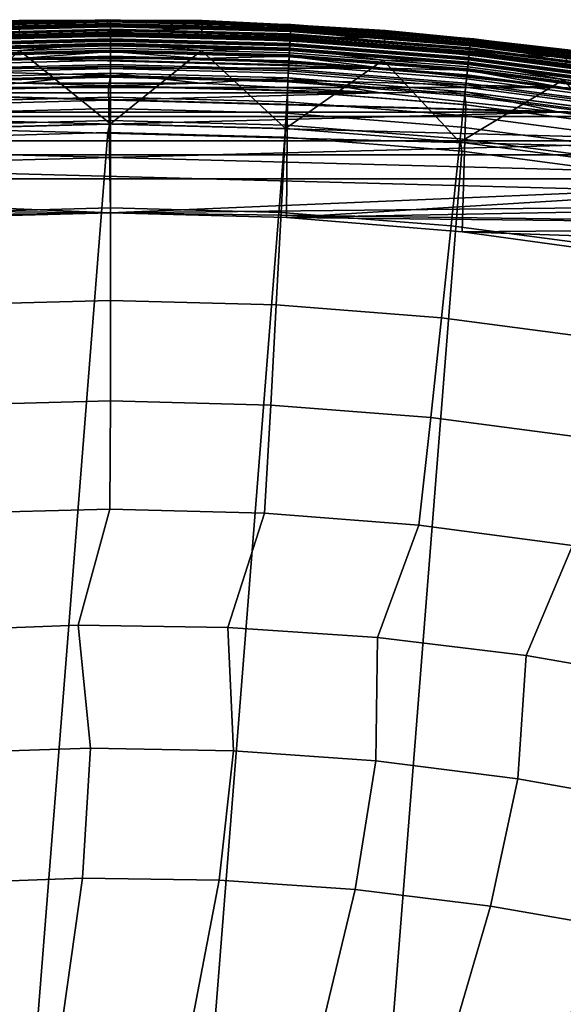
# Model space of a CAD drawing. Header units: metres. Extents: x -167 to 28, y -50 to 27.
# Tile 311 of 331: x -0.72 to 3.61, y 19.65 to 27.5. Entities that reach past the tile are written whole.
import ezdxf

# ---------------------------------------------------------------- set-up
doc = ezdxf.new("R2010")
doc.units = ezdxf.units.M
doc.layers.add('solid_12_065_011_XXX', color=7, linetype='CONTINUOUS')

msp = doc.modelspace()

# ---------------------------------------------------------------- linework, layer by layer
at = {"layer": 'solid_12_065_011_XXX'}
for points in [[(-0.024201, 27.497803, 24), (-1.482428, 27.357311, 0.996509), (-2.936342, 27.239639, 0.996509), (-1.488078, 27.457521, 24)], [(-0.024129, 27.467804, 24), (-0.024201, 27.497803, 24), (-1.488078, 27.457521, 24), (-1.486505, 27.427563, 24)], [(-1.482428, 27.357311, 0.996509), (-0.024201, 27.497803, 24), (1.439125, 27.460133, 24), (-0.024313, 27.397436, 0.996509)], [(0, 27.495001, 110.570518), (-0.732064, 27.490253, 110.5), (-1.438977, 27.457321, 110.570518)], [(0, 27.495001, 110.570518), (-1.438977, 27.457321, 110.570518), (-1.438187, 27.442247, 110.64032), (0, 27.479908, 110.64032)], [(-1.438972, 27.45723, 25.428843), (-0.732064, 27.490253, 25.5), (0, 27.494911, 25.428843)], [(-1.438972, 27.45723, 25.428843), (0, 27.494911, 25.428843), (0, 27.479727, 25.359066), (-1.438178, 27.442066, 25.359066)], [(0, 27.494036, 111.755402), (-1.438927, 27.456356, 111.755402), (-0.731995, 27.487614, 111.80262)], [(0, 27.483313, 111.709244), (-1.438365, 27.445648, 111.709244), (-1.438927, 27.456356, 111.755402), (0, 27.494036, 111.755402)], [(0, 27.465456, 111.665352), (-1.437431, 27.427816, 111.665352), (-1.438365, 27.445648, 111.709244), (0, 27.483313, 111.709244)], [(0, 27.495001, 110.570518), (0.732064, 27.490253, 110.5), (-0.732064, 27.490253, 110.5)], [(0, 27.494911, 25.428843), (-0.732064, 27.490253, 25.5), (0.732064, 27.490253, 25.5)], [(0.732064, 27.490253, 25.5), (-0.732064, 27.490253, 25.5), (-0.732064, 27.490253, 110.5), (0.732064, 27.490253, 110.5)], [(0, 27.494036, 111.755402), (-0.731995, 27.487614, 111.80262), (0.731995, 27.487614, 111.80262)], [(0.731995, 27.487614, 111.80262), (-0.731995, 27.487614, 111.80262), (-0.728729, 27.36495, 125.863533), (0.728729, 27.36495, 125.863533)], [(-0.024129, 27.467804, 24), (1.437554, 27.430174, 24), (1.439125, 27.460133, 24), (-0.024201, 27.497803, 24)], [(1.438977, 27.457321, 110.570518), (0.732064, 27.490253, 110.5), (0, 27.495001, 110.570518)], [(1.438977, 27.457321, 110.570518), (0, 27.495001, 110.570518), (0, 27.479908, 110.64032), (1.438187, 27.442247, 110.64032)], [(0, 27.494911, 25.428843), (0.732064, 27.490253, 25.5), (1.438972, 27.45723, 25.428843)], [(0, 27.494911, 25.428843), (1.438972, 27.45723, 25.428843), (1.438178, 27.442066, 25.359066), (0, 27.479727, 25.359066)], [(1.438927, 27.456356, 111.755402), (0, 27.494036, 111.755402), (0.731995, 27.487614, 111.80262)], [(1.438365, 27.445648, 111.709244), (0, 27.483313, 111.709244), (0, 27.494036, 111.755402), (1.438927, 27.456356, 111.755402)], [(1.437431, 27.427816, 111.665352), (0, 27.465456, 111.665352), (0, 27.483313, 111.709244), (1.438365, 27.445648, 111.709244)], [(2.193909, 27.409698, 111.80262), (0.731995, 27.487614, 111.80262), (0.728729, 27.36495, 125.863533), (2.184119, 27.28738, 125.863533)], [(1.438927, 27.456356, 111.755402), (0.731995, 27.487614, 111.80262), (2.193909, 27.409698, 111.80262)], [(2.194118, 27.412331, 25.5), (0.732064, 27.490253, 25.5), (0.732064, 27.490253, 110.5), (2.194118, 27.412331, 110.5)], [(1.438977, 27.457321, 110.570518), (2.194118, 27.412331, 110.5), (0.732064, 27.490253, 110.5)], [(1.438972, 27.45723, 25.428843), (0.732064, 27.490253, 25.5), (2.194118, 27.412331, 25.5)], [(-1.486505, 27.427563, 24), (-1.437293, 27.425182, 24.07052), (0, 27.46282, 24.07052), (-0.024129, 27.467804, 24)], [(0, 27.479908, 110.64032), (-1.438187, 27.442247, 110.64032), (-1.436885, 27.417397, 110.707253), (0, 27.455023, 110.707253)], [(-1.438178, 27.442066, 25.359066), (0, 27.479727, 25.359066), (0, 27.454756, 25.292162), (-1.436871, 27.417131, 25.292162)], [(0, 27.440912, 111.624825), (-1.436146, 27.403305, 111.624825), (-1.437431, 27.427816, 111.665352), (0, 27.465456, 111.665352)], [(0, 27.46282, 24.07052), (-1.437293, 27.425182, 24.07052), (-1.436503, 27.410109, 24.140318), (0, 27.447725, 24.140318)], [(0, 27.455023, 110.707253), (-1.436885, 27.417397, 110.707253), (-1.435097, 27.38328, 110.769958), (0, 27.420858, 110.769958)], [(-1.436871, 27.417131, 25.292162), (0, 27.454756, 25.292162), (0, 27.420511, 25.2295), (-1.435079, 27.382933, 25.2295)], [(0, 27.447725, 24.140318), (-1.436503, 27.410109, 24.140318), (-1.435201, 27.38526, 24.207253), (0, 27.422842, 24.207253)], [(0, 27.410294, 111.588661), (-1.434544, 27.372728, 111.588661), (-1.436146, 27.403305, 111.624825), (0, 27.440912, 111.624825)], [(0, 27.422842, 24.207253), (-1.435201, 27.38526, 24.207253), (-1.433413, 27.351141, 24.26996), (0, 27.388676, 24.26996)], [(0, 27.420858, 110.769958), (-1.435097, 27.38328, 110.769958), (-1.43286, 27.340588, 110.827164), (0, 27.378109, 110.827164)], [(-1.435079, 27.382933, 25.2295), (0, 27.420511, 25.2295), (0, 27.377687, 25.172354), (-1.432837, 27.340168, 25.172354)], [(0, 27.374361, 111.55777), (-1.432663, 27.336845, 111.55777), (-1.434544, 27.372728, 111.588661), (0, 27.410294, 111.588661)], [(-0.024313, 27.397436, 0.996509), (1.439125, 27.460133, 24), (2.898371, 27.344637, 24), (1.433872, 27.3599, 0.996509)], [(1.437554, 27.430174, 24), (-0.024129, 27.467804, 24), (0, 27.46282, 24.07052), (1.437293, 27.425182, 24.07052)], [(1.438187, 27.442247, 110.64032), (0, 27.479908, 110.64032), (0, 27.455023, 110.707253), (1.436885, 27.417397, 110.707253)], [(0, 27.479727, 25.359066), (1.438178, 27.442066, 25.359066), (1.436871, 27.417131, 25.292162), (0, 27.454756, 25.292162)], [(1.436146, 27.403305, 111.624825), (0, 27.440912, 111.624825), (0, 27.465456, 111.665352), (1.437431, 27.427816, 111.665352)], [(1.437293, 27.425182, 24.07052), (0, 27.46282, 24.07052), (0, 27.447725, 24.140318), (1.436503, 27.410109, 24.140318)], [(1.436885, 27.417397, 110.707253), (0, 27.455023, 110.707253), (0, 27.420858, 110.769958), (1.435097, 27.38328, 110.769958)], [(0, 27.454756, 25.292162), (1.436871, 27.417131, 25.292162), (1.435079, 27.382933, 25.2295), (0, 27.420511, 25.2295)], [(1.436503, 27.410109, 24.140318), (0, 27.447725, 24.140318), (0, 27.422842, 24.207253), (1.435201, 27.38526, 24.207253)], [(1.434544, 27.372728, 111.588661), (0, 27.410294, 111.588661), (0, 27.440912, 111.624825), (1.436146, 27.403305, 111.624825)], [(1.435201, 27.38526, 24.207253), (0, 27.422842, 24.207253), (0, 27.388676, 24.26996), (1.433413, 27.351141, 24.26996)], [(1.435097, 27.38328, 110.769958), (0, 27.420858, 110.769958), (0, 27.378109, 110.827164), (1.43286, 27.340588, 110.827164)], [(0, 27.420511, 25.2295), (1.435079, 27.382933, 25.2295), (1.432837, 27.340168, 25.172354), (0, 27.377687, 25.172354)], [(1.432663, 27.336845, 111.55777), (0, 27.374361, 111.55777), (0, 27.410294, 111.588661), (1.434544, 27.372728, 111.588661)], [(1.436871, 27.417131, 25.292162), (2.869803, 27.304358, 25.292162), (2.866224, 27.270298, 25.2295), (1.435079, 27.382933, 25.2295)], [(2.869831, 27.304623, 110.707253), (1.436885, 27.417397, 110.707253), (1.435097, 27.38328, 110.769958), (2.86626, 27.270643, 110.769958)], [(2.869069, 27.297363, 24.140318), (1.436503, 27.410109, 24.140318), (1.435201, 27.38526, 24.207253), (2.866467, 27.272617, 24.207253)], [(2.868356, 27.290588, 111.624825), (1.436146, 27.403305, 111.624825), (1.437431, 27.427816, 111.665352), (2.870922, 27.314999, 111.665352)], [(2.870646, 27.312376, 24.07052), (1.437293, 27.425182, 24.07052), (1.436503, 27.410109, 24.140318), (2.869069, 27.297363, 24.140318)], [(1.438178, 27.442066, 25.359066), (2.872414, 27.329189, 25.359066), (2.869803, 27.304358, 25.292162), (1.436871, 27.417131, 25.292162)], [(2.872432, 27.329369, 110.64032), (1.438187, 27.442247, 110.64032), (1.436885, 27.417397, 110.707253), (2.869831, 27.304623, 110.707253)], [(2.895164, 27.31481, 24), (1.437554, 27.430174, 24), (1.437293, 27.425182, 24.07052), (2.870646, 27.312376, 24.07052)], [(2.870922, 27.314999, 111.665352), (1.437431, 27.427816, 111.665352), (1.438365, 27.445648, 111.709244), (2.872788, 27.332756, 111.709244)], [(1.437554, 27.430174, 24), (2.895164, 27.31481, 24), (2.898371, 27.344637, 24), (1.439125, 27.460133, 24)], [(1.438972, 27.45723, 25.428843), (2.874001, 27.34429, 25.428843), (2.872414, 27.329189, 25.359066), (1.438178, 27.442066, 25.359066)], [(2.87401, 27.344381, 110.570518), (1.438977, 27.457321, 110.570518), (1.438187, 27.442247, 110.64032), (2.872432, 27.329369, 110.64032)], [(2.872788, 27.332756, 111.709244), (1.438365, 27.445648, 111.709244), (1.438927, 27.456356, 111.755402), (2.873909, 27.343422, 111.755402)], [(2.873909, 27.343422, 111.755402), (1.438927, 27.456356, 111.755402), (2.193909, 27.409698, 111.80262)], [(1.438972, 27.45723, 25.428843), (2.194118, 27.412331, 25.5), (2.874001, 27.34429, 25.428843)], [(2.87401, 27.344381, 110.570518), (2.194118, 27.412331, 110.5), (1.438977, 27.457321, 110.570518)], [(3.649604, 27.254086, 111.80262), (2.193909, 27.409698, 111.80262), (2.184119, 27.28738, 125.863533), (3.633313, 27.132463, 125.863533)], [(2.873909, 27.343422, 111.755402), (2.193909, 27.409698, 111.80262), (3.649604, 27.254086, 111.80262)], [(3.649952, 27.256702, 25.5), (2.194118, 27.412331, 25.5), (2.194118, 27.412331, 110.5), (3.649952, 27.256702, 110.5)], [(2.87401, 27.344381, 110.570518), (3.649952, 27.256702, 110.5), (2.194118, 27.412331, 110.5)], [(2.874001, 27.34429, 25.428843), (2.194118, 27.412331, 25.5), (3.649952, 27.256702, 25.5)], [(0, 27.391357, 0.901425), (-1.433553, 27.353819, 0.901425), (-1.482428, 27.357311, 0.996509), (-0.024313, 27.397436, 0.996509)], [(-1.433553, 27.353819, 0.901425), (0, 27.391357, 0.901425), (0, 27.373728, 0.806616), (-1.43263, 27.336214, 0.806616)], [(0, 27.388676, 24.26996), (-1.433413, 27.351141, 24.26996), (-1.431175, 27.308451, 24.32716), (0, 27.345926, 24.32716)], [(0, 27.378109, 110.827164), (-1.43286, 27.340588, 110.827164), (-1.430218, 27.290195, 110.877686), (0, 27.327646, 110.877686)], [(-1.432837, 27.340168, 25.172354), (0, 27.377687, 25.172354), (0, 27.32716, 25.121891), (-1.430193, 27.289709, 25.121891)], [(0, 27.334015, 111.532928), (-1.430552, 27.296555, 111.532928), (-1.432663, 27.336845, 111.55777), (0, 27.374361, 111.55777)], [(-1.43263, 27.336214, 0.806616), (0, 27.373728, 0.806616), (0, 27.34482, 0.714617), (-1.431117, 27.307344, 0.714617)], [(0, 27.366543, 126.006737), (-0.728729, 27.36495, 125.863533), (-1.432254, 27.329039, 126.006737)], [(0, 27.366543, 126.006737), (-1.432254, 27.329039, 126.006737), (-1.431111, 27.307234, 126.148933), (0, 27.344709, 126.148933)], [(0, 27.345926, 24.32716), (-1.431175, 27.308451, 24.32716), (-1.428534, 27.258057, 24.377687), (0, 27.295464, 24.377687)], [(-1.431117, 27.307344, 0.714617), (0, 27.34482, 0.714617), (0, 27.305052, 0.626765), (-1.429036, 27.267632, 0.626765)], [(0, 27.344709, 126.148933), (-1.431111, 27.307234, 126.148933), (-1.429261, 27.271925, 126.288391), (0, 27.309353, 126.288391)], [(0, 27.290258, 111.51474), (-1.428262, 27.252857, 111.51474), (-1.430552, 27.296555, 111.532928), (0, 27.334015, 111.532928)], [(0, 27.327646, 110.877686), (-1.430218, 27.290195, 110.877686), (-1.427228, 27.233128, 110.920509), (0, 27.2705, 110.920509)], [(-1.430193, 27.289709, 25.121891), (0, 27.32716, 25.121891), (0, 27.26996, 25.079142), (-1.427199, 27.232588, 25.079142)], [(0, 27.366543, 126.006737), (0.728729, 27.36495, 125.863533), (-0.728729, 27.36495, 125.863533)], [(1.433546, 27.353687, 0.900373), (0, 27.391357, 0.901425), (-0.024313, 27.397436, 0.996509), (1.433872, 27.3599, 0.996509)], [(0, 27.391357, 0.901425), (1.433546, 27.353687, 0.900373), (1.432618, 27.335981, 0.805681), (0, 27.373728, 0.806616)], [(1.433413, 27.351141, 24.26996), (0, 27.388676, 24.26996), (0, 27.345926, 24.32716), (1.431175, 27.308451, 24.32716)], [(1.43286, 27.340588, 110.827164), (0, 27.378109, 110.827164), (0, 27.327646, 110.877686), (1.430218, 27.290195, 110.877686)], [(0, 27.377687, 25.172354), (1.432837, 27.340168, 25.172354), (1.430193, 27.289709, 25.121891), (0, 27.32716, 25.121891)], [(1.430552, 27.296555, 111.532928), (0, 27.334015, 111.532928), (0, 27.374361, 111.55777), (1.432663, 27.336845, 111.55777)], [(0, 27.373728, 0.806616), (1.432618, 27.335981, 0.805681), (1.431117, 27.307344, 0.714617), (0, 27.34482, 0.714617)], [(1.432254, 27.329039, 126.006737), (0.728729, 27.36495, 125.863533), (0, 27.366543, 126.006737)], [(1.432254, 27.329039, 126.006737), (0, 27.366543, 126.006737), (0, 27.344709, 126.148933), (1.431111, 27.307234, 126.148933)], [(1.431175, 27.308451, 24.32716), (0, 27.345926, 24.32716), (0, 27.295464, 24.377687), (1.428534, 27.258057, 24.377687)], [(0, 27.34482, 0.714617), (1.431117, 27.307344, 0.714617), (1.429036, 27.267632, 0.626765), (0, 27.305052, 0.626765)], [(1.431111, 27.307234, 126.148933), (0, 27.344709, 126.148933), (0, 27.309353, 126.288391), (1.429261, 27.271925, 126.288391)], [(1.428262, 27.252857, 111.51474), (0, 27.290258, 111.51474), (0, 27.334015, 111.532928), (1.430552, 27.296555, 111.532928)], [(1.430218, 27.290195, 110.877686), (0, 27.327646, 110.877686), (0, 27.2705, 110.920509), (1.427228, 27.233128, 110.920509)], [(0, 27.32716, 25.121891), (1.430193, 27.289709, 25.121891), (1.427199, 27.232588, 25.079142), (0, 27.26996, 25.079142)], [(1.432254, 27.329039, 126.006737), (2.184119, 27.28738, 125.863533), (0.728729, 27.36495, 125.863533)], [(1.432837, 27.340168, 25.172354), (2.861748, 27.227711, 25.172354), (2.856466, 27.17746, 25.121891), (1.430193, 27.289709, 25.121891)], [(2.861792, 27.228128, 110.827164), (1.43286, 27.340588, 110.827164), (1.430218, 27.290195, 110.877686), (2.856517, 27.177942, 110.877686)], [(2.857183, 27.184275, 111.532928), (1.430552, 27.296555, 111.532928), (1.432663, 27.336845, 111.55777), (2.8614, 27.224401, 111.55777)], [(2.860583, 27.216627, 126.006737), (1.432254, 27.329039, 126.006737), (1.431111, 27.307234, 126.148933), (2.8583, 27.194912, 126.148933)], [(2.858312, 27.195023, 0.714617), (1.431117, 27.307344, 0.714617), (1.432618, 27.335981, 0.805681), (2.861334, 27.223772, 0.806616)], [(2.862896, 27.238638, 24.26996), (1.433413, 27.351141, 24.26996), (1.431175, 27.308451, 24.32716), (2.858428, 27.196123, 24.32716)], [(2.860583, 27.216627, 126.006737), (2.184119, 27.28738, 125.863533), (1.432254, 27.329039, 126.006737)], [(2.861334, 27.223772, 0.806616), (1.432618, 27.335981, 0.805681), (1.433546, 27.353687, 0.900373), (2.863177, 27.241304, 0.901425)], [(2.8614, 27.224401, 111.55777), (1.432663, 27.336845, 111.55777), (1.434544, 27.372728, 111.588661), (2.865156, 27.260136, 111.588661)], [(1.435079, 27.382933, 25.2295), (2.866224, 27.270298, 25.2295), (2.861748, 27.227711, 25.172354), (1.432837, 27.340168, 25.172354)], [(2.86626, 27.270643, 110.769958), (1.435097, 27.38328, 110.769958), (1.43286, 27.340588, 110.827164), (2.861792, 27.228128, 110.827164)], [(2.866467, 27.272617, 24.207253), (1.435201, 27.38526, 24.207253), (1.433413, 27.351141, 24.26996), (2.862896, 27.238638, 24.26996)], [(2.863177, 27.241304, 0.901425), (1.433546, 27.353687, 0.900373), (1.433872, 27.3599, 0.996509), (2.887991, 27.244808, 0.996509)], [(4.350019, 27.15156, 24), (2.887991, 27.244808, 0.996509), (1.433872, 27.3599, 0.996509), (2.898371, 27.344637, 24)], [(2.865156, 27.260136, 111.588661), (1.434544, 27.372728, 111.588661), (1.436146, 27.403305, 111.624825), (2.868356, 27.290588, 111.624825)], [(2.872414, 27.329189, 25.359066), (4.298776, 27.141405, 25.359066), (4.29487, 27.116743, 25.292162), (2.869803, 27.304358, 25.292162)], [(4.298805, 27.141584, 110.64032), (2.872432, 27.329369, 110.64032), (2.869831, 27.304623, 110.707253), (4.294912, 27.117006, 110.707253)], [(4.296544, 27.127312, 111.665352), (2.870922, 27.314999, 111.665352), (2.872788, 27.332756, 111.709244), (4.299337, 27.144949, 111.709244)], [(2.874001, 27.34429, 25.428843), (4.301152, 27.156403, 25.428843), (4.298776, 27.141405, 25.359066), (2.872414, 27.329189, 25.359066)], [(4.301166, 27.156492, 110.570518), (2.87401, 27.344381, 110.570518), (2.872432, 27.329369, 110.64032), (4.298805, 27.141584, 110.64032)], [(4.299337, 27.144949, 111.709244), (2.872788, 27.332756, 111.709244), (2.873909, 27.343422, 111.755402), (4.301015, 27.155539, 111.755402)], [(4.301015, 27.155539, 111.755402), (2.873909, 27.343422, 111.755402), (3.649604, 27.254086, 111.80262)], [(2.874001, 27.34429, 25.428843), (3.649952, 27.256702, 25.5), (4.301152, 27.156403, 25.428843)], [(4.301166, 27.156492, 110.570518), (3.649952, 27.256702, 110.5), (2.87401, 27.344381, 110.570518)], [(2.895164, 27.31481, 24), (4.345323, 27.121929, 24), (4.350019, 27.15156, 24), (2.898371, 27.344637, 24)], [(0, 27.309353, 126.288391), (-1.429261, 27.271925, 126.288391), (-0.725699, 27.251192, 126.423683)], [(-1.429036, 27.267632, 0.626765), (0, 27.305052, 0.626765), (0, 27.255003, 0.544336), (-1.426417, 27.217651, 0.544336)], [(0, 27.295464, 24.377687), (-1.428534, 27.258057, 24.377687), (-1.425543, 27.200991, 24.420511), (0, 27.238319, 24.420511)], [(0, 27.244184, 111.503677), (-1.425851, 27.206848, 111.503677), (-1.428262, 27.252857, 111.51474), (0, 27.290258, 111.51474)], [(0, 27.2705, 110.920509), (-1.427228, 27.233128, 110.920509), (-1.423948, 27.170549, 110.954758), (0, 27.207838, 110.954758)], [(-1.427199, 27.232588, 25.079142), (0, 27.26996, 25.079142), (0, 27.207253, 25.044977), (-1.423918, 27.169966, 25.044977)], [(-1.426417, 27.217651, 0.544336), (0, 27.255003, 0.544336), (0, 27.195398, 0.468529), (-1.423297, 27.158129, 0.468529)], [(-1.395631, 26.630232, 127.764793), (0, 26.666777, 127.764793), (-0.725699, 27.251192, 126.423683)], [(0, 27.309353, 126.288391), (-0.725699, 27.251192, 126.423683), (0, 26.666777, 127.764793), (0.725699, 27.251192, 126.423683)], [(1.429261, 27.271925, 126.288391), (0, 27.309353, 126.288391), (0.725699, 27.251192, 126.423683)], [(0, 27.305052, 0.626765), (1.429036, 27.267632, 0.626765), (1.426417, 27.217651, 0.544336), (0, 27.255003, 0.544336)], [(1.428534, 27.258057, 24.377687), (0, 27.295464, 24.377687), (0, 27.238319, 24.420511), (1.425543, 27.200991, 24.420511)], [(1.425851, 27.206848, 111.503677), (0, 27.244184, 111.503677), (0, 27.290258, 111.51474), (1.428262, 27.252857, 111.51474)], [(1.427228, 27.233128, 110.920509), (0, 27.2705, 110.920509), (0, 27.207838, 110.954758), (1.423948, 27.170549, 110.954758)], [(0, 27.26996, 25.079142), (1.427199, 27.232588, 25.079142), (1.423918, 27.169966, 25.044977), (0, 27.207253, 25.044977)], [(0, 27.255003, 0.544336), (1.426417, 27.217651, 0.544336), (1.423297, 27.158129, 0.468529), (0, 27.195398, 0.468529)], [(0, 26.666777, 127.764793), (1.395631, 26.630232, 127.764793), (0.725699, 27.251192, 126.423683)], [(1.429261, 27.271925, 126.288391), (0.725699, 27.251192, 126.423683), (1.395631, 26.630232, 127.764793), (2.17504, 27.173946, 126.423683)], [(2.853153, 27.145937, 24.377687), (1.428534, 27.258057, 24.377687), (1.425543, 27.200991, 24.420511), (2.84718, 27.089104, 24.420511)], [(2.847793, 27.094938, 111.503677), (1.425851, 27.206848, 111.503677), (1.428262, 27.252857, 111.51474), (2.852609, 27.140759, 111.51474)], [(2.848923, 27.105698, 0.544336), (1.426417, 27.217651, 0.544336), (1.429036, 27.267632, 0.626765), (2.854155, 27.155472, 0.626765)], [(1.430193, 27.289709, 25.121891), (2.856466, 27.17746, 25.121891), (2.850487, 27.120573, 25.079142), (1.427199, 27.232588, 25.079142)], [(2.856517, 27.177942, 110.877686), (1.430218, 27.290195, 110.877686), (1.427228, 27.233128, 110.920509), (2.850543, 27.121109, 110.920509)], [(2.852609, 27.140759, 111.51474), (1.428262, 27.252857, 111.51474), (1.430552, 27.296555, 111.532928), (2.857183, 27.184275, 111.532928)], [(2.858428, 27.196123, 24.32716), (1.431175, 27.308451, 24.32716), (1.428534, 27.258057, 24.377687), (2.853153, 27.145937, 24.377687)], [(2.854155, 27.155472, 0.626765), (1.429036, 27.267632, 0.626765), (1.431117, 27.307344, 0.714617), (2.858312, 27.195023, 0.714617)], [(2.8583, 27.194912, 126.148933), (1.431111, 27.307234, 126.148933), (1.429261, 27.271925, 126.288391), (2.854605, 27.159748, 126.288391)], [(2.854605, 27.159748, 126.288391), (1.429261, 27.271925, 126.288391), (2.17504, 27.173946, 126.423683)], [(2.860583, 27.216627, 126.006737), (3.633313, 27.132463, 125.863533), (2.184119, 27.28738, 125.863533)], [(4.282293, 27.037336, 111.55777), (2.8614, 27.224401, 111.55777), (2.865156, 27.260136, 111.588661), (4.287914, 27.072826, 111.588661)], [(2.866224, 27.270298, 25.2295), (4.289513, 27.082918, 25.2295), (4.282814, 27.040623, 25.172354), (2.861748, 27.227711, 25.172354)], [(4.289567, 27.083261, 110.769958), (2.86626, 27.270643, 110.769958), (2.861792, 27.228128, 110.827164), (4.28288, 27.041039, 110.827164)], [(4.289877, 27.08522, 24.207253), (2.866467, 27.272617, 24.207253), (2.862896, 27.238638, 24.26996), (4.284533, 27.051477, 24.26996)], [(4.287914, 27.072826, 111.588661), (2.865156, 27.260136, 111.588661), (2.868356, 27.290588, 111.624825), (4.292705, 27.103069, 111.624825)], [(2.869803, 27.304358, 25.292162), (4.29487, 27.116743, 25.292162), (4.289513, 27.082918, 25.2295), (2.866224, 27.270298, 25.2295)], [(4.294912, 27.117006, 110.707253), (2.869831, 27.304623, 110.707253), (2.86626, 27.270643, 110.769958), (4.289567, 27.083261, 110.769958)], [(4.29377, 27.109798, 24.140318), (2.869069, 27.297363, 24.140318), (2.866467, 27.272617, 24.207253), (4.289877, 27.08522, 24.207253)], [(4.292705, 27.103069, 111.624825), (2.868356, 27.290588, 111.624825), (2.870922, 27.314999, 111.665352), (4.296544, 27.127312, 111.665352)], [(4.296132, 27.124706, 24.07052), (2.870646, 27.312376, 24.07052), (2.869069, 27.297363, 24.140318), (4.29377, 27.109798, 24.140318)], [(2.870646, 27.312376, 24.07052), (4.296132, 27.124706, 24.07052), (4.345323, 27.121929, 24), (2.895164, 27.31481, 24)], [(-1.425851, 27.206848, 111.503677), (-0.724059, 27.187731, 111.5), (-2.170202, 27.110645, 111.5)], [(-2.170202, 27.110645, 111.5), (-0.724059, 27.187731, 111.5), (2.170209, 27.110645, 111.5)], [(0, 27.244184, 111.503677), (-0.724059, 27.187731, 111.5), (-1.425851, 27.206848, 111.503677)], [(0, 27.238319, 24.420511), (-1.425543, 27.200991, 24.420511), (-1.422264, 27.138412, 24.454756), (0, 27.175655, 24.454756)], [(0, 27.207838, 110.954758), (-1.423948, 27.170549, 110.954758), (-1.420447, 27.103739, 110.979729), (0, 27.140934, 110.979729)], [(-1.423918, 27.169966, 25.044977), (0, 27.207253, 25.044977), (0, 27.140318, 25.020092), (-1.420414, 27.103123, 25.020092)], [(-1.423297, 27.158129, 0.468529), (0, 27.195398, 0.468529), (0, 27.127106, 0.400443), (-1.419723, 27.08993, 0.400443)], [(0, 27.175655, 24.454756), (-1.422264, 27.138412, 24.454756), (-1.418763, 27.071602, 24.479727), (0, 27.108753, 24.479727)], [(0, 27.244184, 111.503677), (0.724066, 27.187731, 111.5), (-0.724059, 27.187731, 111.5)], [(-0.724059, 27.187731, 111.5), (0.724066, 27.187731, 111.5), (2.170209, 27.110645, 111.5)], [(1.425851, 27.206848, 111.503677), (0.724066, 27.187731, 111.5), (0, 27.244184, 111.503677)], [(1.425543, 27.200991, 24.420511), (0, 27.238319, 24.420511), (0, 27.175655, 24.454756), (1.422264, 27.138412, 24.454756)], [(1.423948, 27.170549, 110.954758), (0, 27.207838, 110.954758), (0, 27.140934, 110.979729), (1.420447, 27.103739, 110.979729)], [(0, 27.207253, 25.044977), (1.423918, 27.169966, 25.044977), (1.420414, 27.103123, 25.020092), (0, 27.140318, 25.020092)], [(0, 27.195398, 0.468529), (1.423297, 27.158129, 0.468529), (1.419723, 27.08993, 0.400443), (0, 27.127106, 0.400443)], [(1.422264, 27.138412, 24.454756), (0, 27.175655, 24.454756), (0, 27.108753, 24.479727), (1.418763, 27.071602, 24.479727)], [(1.425851, 27.206848, 111.503677), (2.170209, 27.110645, 111.5), (0.724066, 27.187731, 111.5)], [(1.395631, 26.630232, 127.764793), (2.787437, 26.520695, 127.764793), (2.17504, 27.173946, 126.423683)], [(1.423918, 27.169966, 25.044977), (2.843932, 27.058208, 25.044977), (2.836936, 26.99164, 25.020092), (1.420414, 27.103123, 25.020092)], [(2.843993, 27.05879, 110.954758), (1.423948, 27.170549, 110.954758), (1.420447, 27.103739, 110.979729), (2.837, 26.992254, 110.979729)], [(2.84718, 27.089104, 24.420511), (1.425543, 27.200991, 24.420511), (1.422264, 27.138412, 24.454756), (2.84063, 27.026785, 24.454756)], [(2.842693, 27.046419, 0.468529), (1.423297, 27.158129, 0.468529), (1.426417, 27.217651, 0.544336), (2.848923, 27.105698, 0.544336)], [(1.427199, 27.232588, 25.079142), (2.850487, 27.120573, 25.079142), (2.843932, 27.058208, 25.044977), (1.423918, 27.169966, 25.044977)], [(2.850543, 27.121109, 110.920509), (1.427228, 27.233128, 110.920509), (1.423948, 27.170549, 110.954758), (2.843993, 27.05879, 110.954758)], [(2.847793, 27.094938, 111.503677), (2.170209, 27.110645, 111.5), (1.425851, 27.206848, 111.503677)], [(2.854605, 27.159748, 126.288391), (2.17504, 27.173946, 126.423683), (2.787437, 26.520695, 127.764793), (3.61821, 27.019672, 126.423683)], [(2.856466, 27.17746, 25.121891), (4.274909, 26.990717, 25.121891), (4.265962, 26.934221, 25.079142), (2.850487, 27.120573, 25.079142)], [(4.274986, 26.991198, 110.877686), (2.856517, 27.177942, 110.877686), (2.850543, 27.121109, 110.920509), (4.266046, 26.934755, 110.920509)], [(4.269137, 26.954269, 111.51474), (2.852609, 27.140759, 111.51474), (2.857183, 27.184275, 111.532928), (4.275982, 26.997486, 111.532928)], [(4.277845, 27.009253, 24.32716), (2.858428, 27.196123, 24.32716), (2.853153, 27.145937, 24.377687), (4.269951, 26.959412, 24.377687)], [(2.858312, 27.195023, 0.714617), (4.277672, 27.00816, 0.714617), (4.271451, 26.968882, 0.626765), (2.854155, 27.155472, 0.626765)], [(4.277655, 27.008051, 126.148933), (2.8583, 27.194912, 126.148933), (2.854605, 27.159748, 126.288391), (4.272124, 26.973129, 126.288391)], [(2.861748, 27.227711, 25.172354), (4.282814, 27.040623, 25.172354), (4.274909, 26.990717, 25.121891), (2.856466, 27.17746, 25.121891)], [(4.28288, 27.041039, 110.827164), (2.861792, 27.228128, 110.827164), (2.856517, 27.177942, 110.877686), (4.274986, 26.991198, 110.877686)], [(4.275982, 26.997486, 111.532928), (2.857183, 27.184275, 111.532928), (2.8614, 27.224401, 111.55777), (4.282293, 27.037336, 111.55777)], [(4.281071, 27.029615, 126.006737), (2.860583, 27.216627, 126.006737), (2.8583, 27.194912, 126.148933), (4.277655, 27.008051, 126.148933)], [(2.861334, 27.223772, 0.806616), (4.282195, 27.036713, 0.806616), (4.277672, 27.00816, 0.714617), (2.858312, 27.195023, 0.714617)], [(4.284533, 27.051477, 24.26996), (2.862896, 27.238638, 24.26996), (2.858428, 27.196123, 24.32716), (4.277845, 27.009253, 24.32716)], [(4.281071, 27.029615, 126.006737), (3.633313, 27.132463, 125.863533), (2.860583, 27.216627, 126.006737)], [(2.863177, 27.241304, 0.901425), (4.284952, 27.054125, 0.901425), (4.282195, 27.036713, 0.806616), (2.861334, 27.223772, 0.806616)], [(2.863177, 27.241304, 0.901425), (2.887991, 27.244808, 0.996509), (4.333925, 27.052488, 0.996509), (4.284952, 27.054125, 0.901425)], [(5.788527, 26.881651, 24), (4.333925, 27.052488, 0.996509), (2.887991, 27.244808, 0.996509), (4.350019, 27.15156, 24)], [(-3.610218, 26.956692, 111.5), (-2.170202, 27.110645, 111.5), (3.610226, 26.95669, 111.5)], [(-2.170202, 27.110645, 111.5), (2.170209, 27.110645, 111.5), (3.610226, 26.95669, 111.5)], [(0, 27.140934, 110.979729), (-1.420447, 27.103739, 110.979729), (-1.416795, 27.034058, 110.994911), (0, 27.071157, 110.994911)], [(-1.420414, 27.103123, 25.020092), (0, 27.140318, 25.020092), (0, 27.07052, 25.004999), (-1.416762, 27.033422, 25.004999)], [(-1.419723, 27.08993, 0.400443), (0, 27.127106, 0.400443), (0, 27.051117, 0.34107), (-1.415746, 27.014046, 0.34107)], [(0, 27.108753, 24.479727), (-1.418763, 27.071602, 24.479727), (-1.415111, 27.001921, 24.494911), (0, 27.038977, 24.494911)], [(1.420447, 27.103739, 110.979729), (0, 27.140934, 110.979729), (0, 27.071157, 110.994911), (1.416795, 27.034058, 110.994911)], [(0, 27.140318, 25.020092), (1.420414, 27.103123, 25.020092), (1.416762, 27.033422, 25.004999), (0, 27.07052, 25.004999)], [(0, 27.127106, 0.400443), (1.419723, 27.08993, 0.400443), (1.415746, 27.014046, 0.34107), (0, 27.051117, 0.34107)], [(1.418763, 27.071602, 24.479727), (0, 27.108753, 24.479727), (0, 27.038977, 24.494911), (1.415111, 27.001921, 24.494911)], [(2.827612, 26.902929, 0.34107), (1.415746, 27.014046, 0.34107), (1.419723, 27.08993, 0.400443), (2.835555, 26.9785, 0.400443)], [(1.420414, 27.103123, 25.020092), (2.836936, 26.99164, 25.020092), (2.82964, 26.922226, 25.004999), (1.416762, 27.033422, 25.004999)], [(2.837, 26.992254, 110.979729), (1.420447, 27.103739, 110.979729), (1.416795, 27.034058, 110.994911), (2.829706, 26.922859, 110.994911)], [(2.84063, 27.026785, 24.454756), (1.422264, 27.138412, 24.454756), (1.418763, 27.071602, 24.479727), (2.833636, 26.960249, 24.479727)], [(2.835555, 26.9785, 0.400443), (1.419723, 27.08993, 0.400443), (1.423297, 27.158129, 0.468529), (2.842693, 27.046419, 0.468529)], [(2.847793, 27.094938, 111.503677), (3.610226, 26.95669, 111.5), (2.170209, 27.110645, 111.5)], [(2.848923, 27.105698, 0.544336), (4.263622, 26.919449, 0.544336), (4.254298, 26.860579, 0.468529), (2.842693, 27.046419, 0.468529)], [(2.850487, 27.120573, 25.079142), (4.265962, 26.934221, 25.079142), (4.256152, 26.872286, 25.044977), (2.843932, 27.058208, 25.044977)], [(4.266046, 26.934755, 110.920509), (2.850543, 27.121109, 110.920509), (2.843993, 27.05879, 110.954758), (4.256244, 26.872864, 110.954758)], [(4.269951, 26.959412, 24.377687), (2.853153, 27.145937, 24.377687), (2.84718, 27.089104, 24.420511), (4.261012, 26.902969, 24.420511)], [(4.26193, 26.908764, 111.503677), (2.847793, 27.094938, 111.503677), (2.852609, 27.140759, 111.51474), (4.269137, 26.954269, 111.51474)], [(4.26193, 26.908764, 111.503677), (3.610226, 26.95669, 111.5), (2.847793, 27.094938, 111.503677)], [(2.854155, 27.155472, 0.626765), (4.271451, 26.968882, 0.626765), (4.263622, 26.919449, 0.544336), (2.848923, 27.105698, 0.544336)], [(4.272124, 26.973129, 126.288391), (2.854605, 27.159748, 126.288391), (3.61821, 27.019672, 126.423683)], [(-1.416795, 27.034058, 110.994911), (-2.154378, 26.91391, 111), (-0.718785, 26.990431, 111)], [(-1.416762, 27.033422, 25.004999), (-0.718785, 26.990431, 25), (-2.154378, 26.91391, 25)], [(0, 27.038977, 24.494911), (-1.415111, 27.001921, 24.494911), (-1.447469, 26.92894, 24.5), (-0.015909, 26.967806, 24.5)], [(0, 27.071157, 110.994911), (-1.416795, 27.034058, 110.994911), (-0.718785, 26.990431, 111)], [(-1.416762, 27.033422, 25.004999), (0, 27.07052, 25.004999), (-0.718785, 26.990431, 25)], [(-1.415746, 27.014046, 0.34107), (0, 27.051117, 0.34107), (0, 26.968536, 0.291271), (-1.411424, 26.931578, 0.291271)], [(0, 27.071157, 110.994911), (-0.718785, 26.990431, 111), (0.718784, 26.990431, 111)], [(0, 27.07052, 25.004999), (0.718784, 26.990431, 25), (-0.718785, 26.990431, 25)], [(1.415111, 27.001921, 24.494911), (0, 27.038977, 24.494911), (-0.015909, 26.967806, 24.5), (1.411387, 26.930861, 24.5)], [(1.416795, 27.034058, 110.994911), (0, 27.071157, 110.994911), (0.718784, 26.990431, 111)], [(0, 27.07052, 25.004999), (1.416762, 27.033422, 25.004999), (0.718784, 26.990431, 25)], [(0, 27.051117, 0.34107), (1.415746, 27.014046, 0.34107), (1.411424, 26.931578, 0.291271), (0, 26.968536, 0.291271)], [(1.416795, 27.034058, 110.994911), (0.718784, 26.990431, 111), (2.154377, 26.91391, 111)], [(1.416762, 27.033422, 25.004999), (2.154377, 26.91391, 25), (0.718784, 26.990431, 25)], [(2.81898, 26.820801, 0.291271), (1.411424, 26.931578, 0.291271), (1.415746, 27.014046, 0.34107), (2.827612, 26.902929, 0.34107)], [(2.833636, 26.960249, 24.479727), (1.418763, 27.071602, 24.479727), (1.415111, 27.001921, 24.494911), (2.826343, 26.890854, 24.494911)], [(1.416762, 27.033422, 25.004999), (2.82964, 26.922226, 25.004999), (2.154377, 26.91391, 25)], [(2.829706, 26.922859, 110.994911), (1.416795, 27.034058, 110.994911), (2.154377, 26.91391, 111)], [(2.787437, 26.520695, 127.764793), (4.171603, 26.338465, 127.764793), (3.61821, 27.019672, 126.423683)], [(4.251209, 26.841078, 24.454756), (2.84063, 27.026785, 24.454756), (2.833636, 26.960249, 24.479727), (4.240743, 26.775, 24.479727)], [(2.842693, 27.046419, 0.468529), (4.254298, 26.860579, 0.468529), (4.243614, 26.793127, 0.400443), (2.835555, 26.9785, 0.400443)], [(2.843932, 27.058208, 25.044977), (4.256152, 26.872286, 25.044977), (4.245681, 26.806175, 25.020092), (2.836936, 26.99164, 25.020092)], [(4.256244, 26.872864, 110.954758), (2.843993, 27.05879, 110.954758), (2.837, 26.992254, 110.979729), (4.245778, 26.806786, 110.979729)], [(4.261012, 26.902969, 24.420511), (2.84718, 27.089104, 24.420511), (2.84063, 27.026785, 24.454756), (4.251209, 26.841078, 24.454756)], [(-5.039947, 26.726315, 111.5), (-3.610218, 26.956692, 111.5), (5.039955, 26.726313, 111.5)], [(-3.610218, 26.956692, 111.5), (3.610226, 26.95669, 111.5), (5.039955, 26.726313, 111.5)], [(0.718784, 26.990431, 111), (-0.718785, 26.990431, 111), (-2.154378, 26.91391, 111)], [(2.154377, 26.91391, 111), (0.718784, 26.990431, 111), (-2.154378, 26.91391, 111)], [(-2.154378, 26.91391, 25), (-0.718785, 26.990431, 25), (2.154377, 26.91391, 25)], [(-1.447469, 26.92894, 24.5), (-1.405356, 25.919664, 24.5), (0, 25.957733, 24.5), (-0.015909, 26.967806, 24.5)], [(-1.411424, 26.931578, 0.291271), (0, 26.968536, 0.291271), (0, 26.880564, 0.25177), (-1.40682, 26.843725, 0.25177)], [(-0.718785, 26.990431, 25), (0.718784, 26.990431, 25), (2.154377, 26.91391, 25)], [(-0.015909, 26.967806, 24.5), (0, 25.957733, 24.5), (1.405356, 25.919664, 24.5), (1.411387, 26.930861, 24.5)], [(0, 26.968536, 0.291271), (1.411424, 26.931578, 0.291271), (1.40682, 26.843725, 0.25177), (0, 26.880564, 0.25177)], [(2.826343, 26.890854, 24.494911), (1.415111, 27.001921, 24.494911), (1.411387, 26.930861, 24.5), (2.834725, 26.818411, 24.5)], [(4.240743, 26.775, 24.479727), (2.833636, 26.960249, 24.479727), (2.826343, 26.890854, 24.494911), (4.229828, 26.706081, 24.494911)], [(2.835555, 26.9785, 0.400443), (4.243614, 26.793127, 0.400443), (4.231727, 26.718073, 0.34107), (2.827612, 26.902929, 0.34107)], [(2.836936, 26.99164, 25.020092), (4.245681, 26.806175, 25.020092), (4.234763, 26.737238, 25.004999), (2.82964, 26.922226, 25.004999)], [(4.245778, 26.806786, 110.979729), (2.837, 26.992254, 110.979729), (2.829706, 26.922859, 110.994911), (4.234862, 26.737867, 110.994911)], [(4.26193, 26.908764, 111.503677), (5.039955, 26.726313, 111.5), (3.610226, 26.95669, 111.5)], [(2.154377, 26.91391, 111), (-2.154378, 26.91391, 111), (-3.583898, 26.761084, 111)], [(3.583897, 26.761084, 111), (2.154377, 26.91391, 111), (-3.583898, 26.761084, 111)], [(-3.583898, 26.761084, 25), (-2.154378, 26.91391, 25), (3.583897, 26.761084, 25)], [(-2.154378, 26.91391, 25), (2.154377, 26.91391, 25), (3.583897, 26.761084, 25)], [(-1.40682, 26.843725, 0.25177), (0, 26.880564, 0.25177), (0, 26.788479, 0.223141), (-1.402001, 26.751766, 0.223141)], [(0, 26.880564, 0.25177), (1.40682, 26.843725, 0.25177), (1.402001, 26.751766, 0.223141), (0, 26.788479, 0.223141)], [(1.411387, 26.930861, 24.5), (1.405356, 25.919664, 24.5), (2.806519, 25.805571, 24.5), (2.834725, 26.818411, 24.5)], [(2.809784, 26.733311, 0.25177), (1.40682, 26.843725, 0.25177), (1.411424, 26.931578, 0.291271), (2.81898, 26.820801, 0.291271)], [(2.829706, 26.922859, 110.994911), (2.154377, 26.91391, 111), (3.583897, 26.761084, 111)], [(2.82964, 26.922226, 25.004999), (3.583897, 26.761084, 25), (2.154377, 26.91391, 25)], [(2.827612, 26.902929, 0.34107), (4.231727, 26.718073, 0.34107), (4.218809, 26.636509, 0.291271), (2.81898, 26.820801, 0.291271)], [(2.826343, 26.890854, 24.494911), (2.834725, 26.818411, 24.5), (4.25438, 26.630119, 24.5), (4.229828, 26.706081, 24.494911)], [(2.82964, 26.922226, 25.004999), (4.234763, 26.737238, 25.004999), (3.583897, 26.761084, 25)], [(4.234862, 26.737867, 110.994911), (2.829706, 26.922859, 110.994911), (3.583897, 26.761084, 111)], [(-1.402001, 26.751766, 0.223141), (0, 26.788479, 0.223141), (0, 26.693617, 0.205801), (-1.397036, 26.657034, 0.205801)], [(0, 26.788479, 0.223141), (1.402001, 26.751766, 0.223141), (1.397036, 26.657034, 0.205801), (0, 26.693617, 0.205801)], [(2.800159, 26.641727, 0.223141), (1.402001, 26.751766, 0.223141), (1.40682, 26.843725, 0.25177), (2.809784, 26.733311, 0.25177)], [(4.25438, 26.630119, 24.5), (2.834725, 26.818411, 24.5), (2.806519, 25.805571, 24.5), (4.199464, 25.615786, 24.5)], [(2.81898, 26.820801, 0.291271), (4.218809, 26.636509, 0.291271), (4.205047, 26.54962, 0.25177), (2.809784, 26.733311, 0.25177)], [(-6.455352, 26.42017, 111.5), (-5.039947, 26.726315, 111.5), (6.45536, 26.420168, 111.5)], [(-5.039947, 26.726315, 111.5), (5.039955, 26.726313, 111.5), (6.45536, 26.420168, 111.5)], [(3.583897, 26.761084, 111), (-3.583898, 26.761084, 111), (-5.003234, 26.532389, 111)], [(5.003234, 26.532389, 111), (3.583897, 26.761084, 111), (-5.003234, 26.532389, 111)], [(-5.003234, 26.532389, 25), (-3.583898, 26.761084, 25), (5.003234, 26.532389, 25)], [(-3.583898, 26.761084, 25), (3.583897, 26.761084, 25), (5.003234, 26.532389, 25)], [(2.790243, 26.547386, 0.205801), (1.397036, 26.657034, 0.205801), (1.402001, 26.751766, 0.223141), (2.800159, 26.641727, 0.223141)], [(2.809784, 26.733311, 0.25177), (4.205047, 26.54962, 0.25177), (4.190641, 26.458668, 0.223141), (2.800159, 26.641727, 0.223141)], [(4.234862, 26.737867, 110.994911), (3.583897, 26.761084, 111), (5.003234, 26.532389, 111)], [(4.234763, 26.737238, 25.004999), (5.003234, 26.532389, 25), (3.583897, 26.761084, 25)], [(0, 26.693617, 0.205801), (-0.022623, 26.597439, 0.2), (-1.438912, 26.558498, 0.2), (-1.397036, 26.657034, 0.205801)], [(-1.360538, 25.960604, 129.094391), (0, 25.996231, 129.094391), (0, 26.666777, 127.764793), (-1.395631, 26.630232, 127.764793)], [(0, 26.693617, 0.205801), (1.397036, 26.657034, 0.205801), (1.392003, 26.561003, 0.2), (-0.022623, 26.597439, 0.2)], [(0, 25.996231, 129.094391), (1.360538, 25.960604, 129.094391), (1.395631, 26.630232, 127.764793), (0, 26.666777, 127.764793)], [(1.360538, 25.960604, 129.094391), (2.717346, 25.853821, 129.094391), (2.787437, 26.520695, 127.764793), (1.395631, 26.630232, 127.764793)], [(1.397036, 26.657034, 0.205801), (2.790243, 26.547386, 0.205801), (2.802653, 26.449375, 0.2), (1.392003, 26.561003, 0.2)], [(2.800159, 26.641727, 0.223141), (4.190641, 26.458668, 0.223141), (4.175802, 26.364973, 0.205801), (2.790243, 26.547386, 0.205801)], [(-5.599999, -26.00124, 0.2), (-1.438912, 26.558498, 0.2), (-0.022623, 26.597439, 0.2), (-4.207098, -26.262609, 0.2)], [(-4.207098, -26.262609, 0.2), (-0.022623, 26.597439, 0.2), (1.392003, 26.561003, 0.2), (-2.802653, -26.449375, 0.2)], [(2.802653, 26.449375, 0.2), (-1.392003, -26.561003, 0.2), (-2.802653, -26.449375, 0.2), (1.392003, 26.561003, 0.2)], [(2.790243, 26.547386, 0.205801), (4.175802, 26.364973, 0.205801), (4.207098, 26.262609, 0.2), (2.802653, 26.449375, 0.2)], [(5.003234, 26.532389, 111), (-5.003234, 26.532389, 111), (-6.408318, 26.228485, 111)], [(6.408318, 26.228485, 111), (5.003234, 26.532389, 111), (-6.408318, 26.228485, 111)], [(-6.408318, 26.228485, 25), (-5.003234, 26.532389, 25), (6.408318, 26.228485, 25)], [(-5.003234, 26.532389, 25), (5.003234, 26.532389, 25), (6.408318, 26.228485, 25)], [(2.717346, 25.853821, 129.094391), (4.066707, 25.676174, 129.094391), (4.171603, 26.338465, 127.764793), (2.787437, 26.520695, 127.764793)], [(-6.455352, 26.42017, 111.5), (7.852538, 26.039095, 111.5), (0, 25.957735, 111.5), (-7.85253, 26.039099, 111.5)], [(-6.455352, 26.42017, 111.5), (6.45536, 26.420168, 111.5), (7.852538, 26.039095, 111.5)], [(4.207098, 26.262609, 0.2), (0.022623, -26.597439, 0.2), (-1.392003, -26.561003, 0.2), (2.802653, 26.449375, 0.2)], [(0, 25.957735, 111), (6.408318, 26.228485, 111), (-6.408318, 26.228485, 111), (-7.795275, 25.850214, 111)], [(0, 25.957735, 25), (-6.408318, 26.228485, 25), (6.408318, 26.228485, 25), (7.795275, 25.850214, 25)], [(0, 25.957735, 25), (-1.405288, 25.919666, 25), (-6.408318, 26.228485, 25)], [(0, 25.957735, 111), (1.405288, 25.919666, 111), (6.408318, 26.228485, 111)], [(5.599999, 26.00124, 0.2), (1.438912, -26.558498, 0.2), (0.022623, -26.597439, 0.2), (4.207098, 26.262609, 0.2)], [(2.806523, 25.805571, 111), (7.795275, 25.850214, 111), (6.408318, 26.228485, 111), (1.405288, 25.919666, 111)], [(-7.85253, 26.039099, 111.5), (0, 25.957735, 111.5), (-1.405294, 25.919666, 111.5)], [(-1.321977, 25.224829, 130.388458), (0, 25.259445, 130.388458), (0, 25.996231, 129.094391), (-1.360538, 25.960604, 129.094391)], [(7.852538, 26.039095, 111.5), (1.405294, 25.919666, 111.5), (0, 25.957735, 111.5)], [(0, 25.259445, 130.388458), (1.321977, 25.224829, 130.388458), (1.360538, 25.960604, 129.094391), (0, 25.996231, 129.094391)], [(7.852538, 26.039095, 111.5), (9.227453, 25.584194, 111.5), (2.806533, 25.805567, 111.5), (1.405294, 25.919666, 111.5)], [(6.976521, 25.666178, 0.2), (2.851502, -26.444155, 0.2), (1.438912, -26.558498, 0.2), (5.599999, 26.00124, 0.2)], [(-1.405288, 25.919666, 111), (0, 25.957735, 111), (-7.795275, 25.850214, 111)], [(0, 25.957733, 24.5), (-1.405356, 25.919664, 24.5), (-1.405288, 25.919666, 25), (0, 25.957735, 25)], [(-1.405294, 25.919666, 111.5), (0, 25.957735, 111.5), (0, 25.957735, 111), (-1.405288, 25.919666, 111)], [(0, 25.957735, 111.5), (1.405294, 25.919666, 111.5), (1.405288, 25.919666, 111), (0, 25.957735, 111)], [(1.405288, 25.919666, 25), (0, 25.957735, 25), (7.795275, 25.850214, 25)], [(1.405356, 25.919664, 24.5), (0, 25.957733, 24.5), (0, 25.957735, 25), (1.405288, 25.919666, 25)], [(1.321977, 25.224829, 130.388458), (2.640331, 25.121071, 130.388458), (2.717346, 25.853821, 129.094391), (1.360538, 25.960604, 129.094391)], [(1.405294, 25.919666, 111.5), (2.806533, 25.805567, 111.5), (2.806523, 25.805571, 111), (1.405288, 25.919666, 111)], [(2.806523, 25.805571, 25), (1.405288, 25.919666, 25), (7.795275, 25.850214, 25)], [(2.806519, 25.805571, 24.5), (1.405356, 25.919664, 24.5), (1.405288, 25.919666, 25), (2.806523, 25.805571, 25)], [(2.640331, 25.121071, 130.388458), (3.951448, 24.94846, 130.388458), (4.066707, 25.676174, 129.094391), (2.717346, 25.853821, 129.094391)], [(2.806523, 25.805571, 111), (4.199574, 25.615767, 111), (7.795275, 25.850214, 111)], [(4.199574, 25.615767, 25), (2.806523, 25.805571, 25), (7.795275, 25.850214, 25), (9.160177, 25.398642, 25)], [(4.199464, 25.615786, 24.5), (2.806519, 25.805571, 24.5), (2.806523, 25.805571, 25), (4.199574, 25.615767, 25)], [(2.806533, 25.805567, 111.5), (4.199525, 25.615776, 111.5), (4.199574, 25.615767, 111), (2.806523, 25.805571, 111)], [(9.227453, 25.584194, 111.5), (4.199525, 25.615776, 111.5), (2.806533, 25.805567, 111.5)], [(8.333064, 25.258354, 0.2), (4.255505, -26.254814, 0.2), (2.851502, -26.444155, 0.2), (6.976521, 25.666178, 0.2)], [(0, 25.259445, 130.388458), (-1.321977, 25.224829, 130.388458), (-1.280048, 24.424778, 131.643692), (0, 24.458296, 131.643692)], [(1.321977, 25.224829, 130.388458), (0, 25.259445, 130.388458), (0, 24.458296, 131.643692), (1.280048, 24.424778, 131.643692)], [(2.640331, 25.121071, 130.388458), (1.321977, 25.224829, 130.388458), (1.280048, 24.424778, 131.643692), (2.556588, 24.324312, 131.643692)], [(3.951448, 24.94846, 130.388458), (2.640331, 25.121071, 130.388458), (2.556588, 24.324312, 131.643692), (3.826121, 24.157175, 131.643692)], [(0, 24.458296, 131.643692), (-1.280048, 24.424778, 131.643692), (-1.240778, 23.56218, 132.856903), (-0.005737, 23.594826, 132.856903)], [(1.280048, 24.424778, 131.643692), (0, 24.458296, 131.643692), (-0.005737, 23.594826, 132.856903), (1.22932, 23.56278, 132.856903)], [(2.556588, 24.324312, 131.643692), (1.280048, 24.424778, 131.643692), (1.22932, 23.56278, 132.856903), (2.461006, 23.466131, 132.856903)], [(3.826121, 24.157175, 131.643692), (2.556588, 24.324312, 131.643692), (2.461006, 23.466131, 132.856903), (3.685944, 23.305141, 132.856903)], [(-0.005737, 23.594826, 132.856903), (-1.240778, 23.56218, 132.856903), (-1.453808, 22.624575, 134.024979), (-0.259101, 22.669754, 134.024979)], [(1.22932, 23.56278, 132.856903), (-0.005737, 23.594826, 132.856903), (-0.259101, 22.669754, 134.024979), (0.936327, 22.651892, 134.024979)], [(2.461006, 23.466131, 132.856903), (1.22932, 23.56278, 132.856903), (0.936327, 22.651892, 134.024979), (2.129151, 22.571035, 134.024979)], [(3.685944, 23.305141, 132.856903), (2.461006, 23.466131, 132.856903), (2.129151, 22.571035, 134.024979), (3.316054, 22.42741, 134.024979)], [(4.900777, 23.080256, 132.856903), (3.685944, 23.305141, 132.856903), (3.316054, 22.42741, 134.024979), (4.493736, 22.221415, 134.024979)], [(-1.453808, 22.624575, 134.024979), (-1.300703, 21.650841, 135.144974), (-0.160454, 21.689283, 135.144974), (-0.259101, 22.669754, 134.024979)], [(-0.259101, 22.669754, 134.024979), (-0.160454, 21.689283, 135.144974), (0.980238, 21.667715, 135.144974), (0.936327, 22.651892, 134.024979)], [(0.936327, 22.651892, 134.024979), (0.980238, 21.667715, 135.144974), (2.118218, 21.586197, 135.144974), (2.129151, 22.571035, 134.024979)], [(2.129151, 22.571035, 134.024979), (2.118218, 21.586197, 135.144974), (3.250338, 21.444954, 135.144974), (3.316054, 22.42741, 134.024979)], [(3.316054, 22.42741, 134.024979), (3.250338, 21.444954, 135.144974), (4.373464, 21.244377, 135.144974), (4.493736, 22.221415, 134.024979)], [(-0.160454, 21.689283, 135.144974), (-1.300703, 21.650841, 135.144974), (-1.310775, 20.611614, 136.214035), (-0.222823, 20.652048, 136.214035)], [(0.980238, 21.667715, 135.144974), (-0.160454, 21.689283, 135.144974), (-0.222823, 20.652048, 136.214035), (0.865748, 20.635098, 136.214035)], [(2.118218, 21.586197, 135.144974), (0.980238, 21.667715, 135.144974), (0.865748, 20.635098, 136.214035), (1.951914, 20.560806, 136.214035)], [(3.250338, 21.444954, 135.144974), (2.118218, 21.586197, 135.144974), (1.951914, 20.560806, 136.214035), (3.032655, 20.429384, 136.214035)], [(4.373464, 21.244377, 135.144974), (3.250338, 21.444954, 135.144974), (3.032655, 20.429384, 136.214035), (4.10497, 20.241194, 136.214035)], [(-1.41343, 19.512873, 137.229401), (-0.377681, 19.560352, 137.229401), (-0.222823, 20.652048, 136.214035), (-1.310775, 20.611614, 136.214035)], [(-0.377681, 19.560352, 137.229401), (0.65913, 19.552891, 137.229401), (0.865748, 20.635098, 136.214035), (-0.222823, 20.652048, 136.214035)], [(0.65913, 19.552891, 137.229401), (1.694089, 19.490513, 137.229401), (1.951914, 20.560806, 136.214035), (0.865748, 20.635098, 136.214035)], [(1.694089, 19.490513, 137.229401), (2.72429, 19.37339, 137.229401), (3.032655, 20.429384, 136.214035), (1.951914, 20.560806, 136.214035)], [(2.72429, 19.37339, 137.229401), (3.746839, 19.201855, 137.229401), (4.10497, 20.241194, 136.214035), (3.032655, 20.429384, 136.214035)]]:
    msp.add_3dface(points, dxfattribs=at)

doc.saveas('drawing.dxf')
